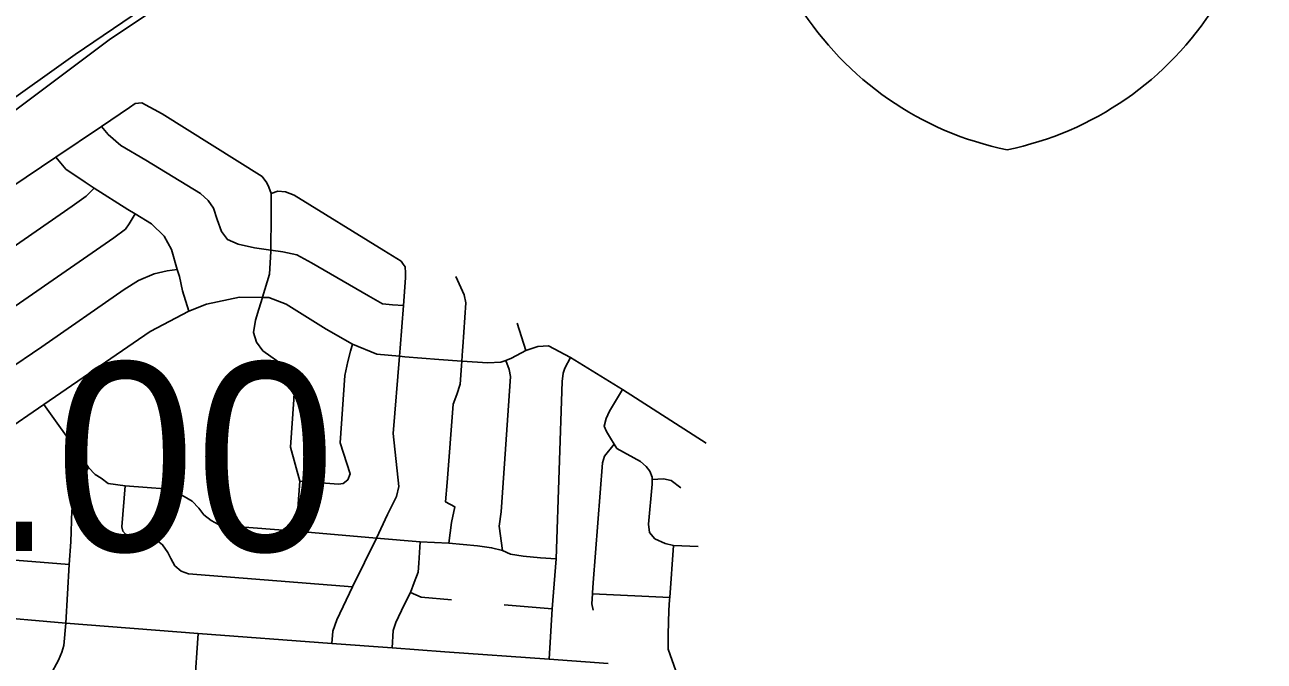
# Model space of a CAD drawing. Extents: x 1659811 to 1934326, y 644115 to 934867.
# Drawn here: x 1867662 to 1874893, y 699875 to 703587 of the extents above; entities that cross this region are included whole.
import ezdxf

# ---------------------------------------------------------------- set-up
doc = ezdxf.new("R2010")
doc.units = 0
for name, color, linetype in [('Default', 7, 'Continuous'), ('GM_X_City_Street', 7, 'Continuous'), ('GM_X_Interchange_Ramps', 7, 'Continuous'), ('GM_X_Interstate_Route', 7, 'Continuous'), ('GM_X_Interstate_Shield', 7, 'Continuous')]:
    doc.layers.add(name, color=color, linetype=linetype)

msp = doc.modelspace()

# ---------------------------------------------------------------- linework, layer by layer
at = {"layer": 'GM_X_City_Street'}
for points in [[(1866920.9, 702082), (1866931.7, 702121.8), (1866954.7, 702177.5), (1866987.6, 702224.9), (1867101.7, 702304.2), (1867586.8, 702641.6), (1867843.1, 702814.5), (1868109.7, 702994.5), (1868272.8, 703104.6), (1868307.2, 703127.9), (1868345.2, 703131.1), (1868463.7, 703068.6), (1869047.1, 702702), (1869074.3, 702665.4), (1869085.8, 702639), (1869099.1, 702602.7)], [(1868109.7, 702994.5), (1868149.8, 702946.8), (1868222.4, 702883.1), (1868368.4, 702798), (1868687.9, 702603.1), (1868732.9, 702562.1), (1868764, 702517.4), (1868784.6, 702450.8), (1868809.2, 702382.2), (1868844.2, 702335.3), (1868907.5, 702308), (1869002.9, 702286), (1869098.3, 702272.5), (1869168, 702262.6), (1869249.5, 702244.9), (1869334.5, 702199.1), (1869667.9, 702005.9), (1869748.8, 701960.2), (1869806.6, 701953), (1869870.9, 701949.5)], [(1867843.1, 702814.5), (1867902.3, 702745.4), (1868014.5, 702668.9), (1868067.6, 702634.8), (1868262.8, 702509.5), (1868305.9, 702483.6), (1868400.9, 702426.5), (1868475.3, 702354.9), (1868517.6, 702275.9), (1868552.3, 702159.3), (1868564.3, 702118.6), (1868582.6, 702036), (1868618.9, 701917.5)], [(1867268.7, 702108.9), (1867294.6, 702104.4), (1867446, 702189.5), (1867939.8, 702528.2), (1868020.9, 702586.6), (1868067.6, 702634.8)], [(1869245.5, 700633.2), (1869266.3, 700924.8), (1869213, 701123.4), (1869232.6, 701401.5), (1869236.3, 701483.6), (1869225.3, 701536), (1869176.6, 701595.1), (1869050.7, 701685.8), (1869013.8, 701736.7), (1868997, 701793.1), (1869008.4, 701865), (1869027.6, 701928.8), (1869048.4, 701996.5), (1869049, 701998.5), (1869089.6, 702131.9), (1869098.2, 702264), (1869098.3, 702272.5), (1869100.5, 702474.4), (1869100.3, 702566.6), (1869099.1, 702602.7)], [(1869099.1, 702602.7), (1869139.2, 702615.9), (1869183.1, 702613), (1869234.6, 702593.9), (1869757.1, 702270.6), (1869857.6, 702208.5), (1869869.2, 702190.2), (1869880.9, 702175.9)], [(1867144.7, 701697.3), (1867250.8, 701714.5), (1867351.7, 701770.5), (1868181.7, 702344.9), (1868250.6, 702395.5), (1868271.1, 702425.2), (1868305.9, 702483.6)], [(1867095.2, 701419.4), (1867224.5, 701396.4), (1867278.4, 701399.3), (1867336.8, 701420.2), (1867761.7, 701708.1), (1868241.5, 702043), (1868326.3, 702095.4), (1868417, 702133.6), (1868493.2, 702152.1), (1868552.3, 702159.3)], [(1869453, 699977.8), (1869459, 700049.8), (1869482.5, 700116.7), (1869574.5, 700308.5), (1869715.1, 700593.3), (1869777.6, 700730.4), (1869830.5, 700835.4), (1869845.3, 700893.6), (1869811.5, 701203.4), (1869847.6, 701653.9), (1869851.4, 701701.5), (1869870.9, 701949.5), (1869883.6, 702111.7), (1869884.2, 702139.8), (1869880.9, 702175.9)], [(1870216.7, 701686.7), (1870218.2, 701708.5), (1870236, 701966.3), (1870224.9, 702012.6), (1870177.2, 702119.8)], [(1867531.3, 701206), (1867774.2, 701372.2), (1868394.2, 701797.4), (1868618.9, 701917.5), (1868722.8, 701957), (1868915.3, 701999.2), (1869048.4, 701996.5), (1869086.8, 701995.7), (1869187.9, 701957.6), (1869420.5, 701812.5), (1869573.9, 701724.6), (1869717, 701666.2), (1869847.6, 701653.9), (1869880.3, 701650.9), (1870077.6, 701634.8), (1870212.5, 701625.4), (1870362.7, 701615), (1870438.6, 701619.4), (1870467.9, 701629.7), (1870500.9, 701642.9)], [(1870584.7, 701687.7), (1870535, 701845.9)], [(1869546.7, 700932.7), (1869559.7, 700967.4), (1869503, 701149.5), (1869528.8, 701541.8), (1869546.4, 701623.6), (1869561.6, 701683.4), (1869573.9, 701724.6)], [(1870137, 700562.9), (1870152.6, 700684.4), (1870170.8, 700776.4), (1870116.8, 700804.4), (1870127.1, 700918.4), (1870162.2, 701374.6), (1870183.3, 701430.3), (1870202.5, 701492), (1870210.6, 701598), (1870212.5, 701625.4), (1870216.7, 701686.7)], [(1870500.9, 701642.9), (1870502.2, 701643.4), (1870584.7, 701687.7), (1870656, 701711.2), (1870717.9, 701714), (1870846.2, 701646.9), (1871149.1, 701460.4), (1871636.7, 701146.1)], [(1870448.6, 700520.3), (1870429.4, 700663.7), (1870441, 700745.6), (1870477.7, 701282), (1870496.8, 701536.1), (1870487.6, 701576.4), (1870467.9, 701629.7)], [(1870722, 699887.5), (1870739.4, 700181.8), (1870762.9, 700472.6), (1870797.6, 701505.9), (1870802.6, 701555.9), (1870813.1, 701583.7), (1870846.2, 701646.9)], [(1871447.1, 700550.8), (1871397.4, 700561.9), (1871338.1, 700589.1), (1871306.9, 700625.8), (1871301.8, 700674), (1871322.5, 700908), (1871321.7, 700934.4), (1871321.3, 700948.1), (1871308.1, 700984.5), (1871286.7, 701011), (1871253.3, 701039.7), (1871117.1, 701116.6), (1871101.3, 701140.7), (1871078.4, 701175.5), (1871055.2, 701214.1), (1871041.9, 701246.4), (1871054.8, 701290.2), (1871073.6, 701333.9), (1871149.1, 701460.4)], [(1867774.2, 701372.2), (1867982.6, 701078.3), (1868035, 701005.1), (1868072.1, 700964.3), (1868107.6, 700943.5), (1868149.2, 700911), (1868247.2, 700898.8), (1868375.7, 700889.2), (1868479, 700879.7), (1868555.4, 700857.1), (1868637.9, 700808.5), (1868678.6, 700767.3), (1868707.3, 700729.5), (1868749, 700695.7), (1868792.4, 700672.3), (1868867.9, 700662.7), (1869245.5, 700633.2), (1869715.1, 700593.3), (1869969.5, 700572.4), (1870137, 700562.9), (1870302.8, 700548.1), (1870385.2, 700536.8), (1870448.6, 700520.3), (1870496.4, 700499.5), (1870570.1, 700487.3), (1870671.7, 700478.7), (1870762.9, 700472.6)], [(1870974.4, 700272.1), (1870974.5, 700273.3), (1870977.6, 700331.9), (1871031.6, 701032.2), (1871044.4, 701072), (1871101.3, 701140.7)], [(1867688.8, 699074.5), (1867705.4, 699404.7), (1867763.7, 699580.2), (1867768.9, 699655.8), (1867777.4, 699709.9), (1867810.6, 699792), (1867859.2, 699882.3), (1867877.6, 699928.2), (1867889.6, 699966.5), (1867901.7, 700097.6), (1867920.8, 700439.6), (1867930.4, 700571.5), (1867936.2, 700754.6), (1867949.6, 700830.5), (1867977.1, 700904.1), (1867993.7, 700937.8), (1868035, 701005.1)], [(1868249.8, 700616.7), (1868235.1, 700634), (1868228.1, 700658.3), (1868247.2, 700898.8)], [(1869266.3, 700924.8), (1869492, 700907.5), (1869518.9, 700912.7), (1869546.7, 700932.7)], [(1871321.7, 700934.4), (1871389, 700938.8), (1871432.7, 700929.8), (1871489.8, 700886.6)], [(1866688.8, 700762), (1866704.1, 700731.7), (1866929.5, 700611.5), (1867028.5, 700540.3), (1867074.5, 700521.2), (1867143.1, 700501.2), (1867920.8, 700439.6)], [(1868249.8, 700616.7), (1868284.6, 700601.1), (1868407, 700588.9), (1868446.9, 700569.8), (1868466, 700554.2), (1868497.2, 700509.9), (1868513.7, 700473.5), (1868537.2, 700431.8), (1868574.5, 700399.7), (1868617.9, 700384), (1869574.5, 700308.5)], [(1869805.4, 699953.5), (1869812.3, 700054.2), (1869827.1, 700100.2), (1869874.8, 700203.5), (1869913, 700276.4), (1869934.7, 700333.7), (1869956.4, 700394.5), (1869961.6, 700447.4), (1869969.5, 700572.4)], [(1871424, 700234.2), (1871424.1, 700235.7), (1871424.9, 700246.5), (1871447.1, 700550.8)], [(1871447.1, 700550.8), (1871590.6, 700543.9)], [(1869913, 700276.4), (1869974.7, 700248.6), (1870150.9, 700233)], [(1870978.4, 700173.6), (1870971.2, 700209.8), (1870974.2, 700268), (1870974.4, 700272.1)], [(1870974.2, 700268), (1871424.9, 700246.5)], [(1866314.5, 700227.8), (1866953, 700178.3), (1867411.3, 700140.1), (1867901.7, 700097.6), (1868674.3, 700036.8), (1869453, 699977.8), (1869805.4, 699953.5), (1870112.7, 699930.9), (1870722, 699887.5), (1871064.9, 699862.3)], [(1870459, 700203.5), (1870739.4, 700181.8)], [(1871459.9, 699818.9), (1871415, 699946.3), (1871414.7, 700030.5), (1871419.5, 700172.6), (1871424, 700234.2)], [(1868571.9, 698806.1), (1868565.1, 698876.3), (1868570.3, 698944.5), (1868592.9, 699236.3), (1868605.5, 699398.4), (1868652.6, 699725.2), (1868674.3, 700036.8)]]:
    msp.add_lwpolyline(points, dxfattribs=at)
at = {"layer": 'GM_X_Interchange_Ramps'}
msp.add_lwpolyline([(1871700.6, 711017.6), (1871197.7, 707920), (1871090.5, 707339.3), (1871008.9, 706973.8), (1870900.2, 706635.9), (1870850.2, 706490.9), (1870722, 706191.7), (1870488.2, 705778), (1870290.5, 705469.2), (1870025.9, 705121.8), (1869790, 704841.6), (1869756.4, 704801.7), (1869577.5, 704621.2), (1869475.6, 704518.3), (1869103.1, 704218.1), (1869021.2, 704153), (1868881.1, 704041.6), (1868876.8, 704038.3), (1868344.2, 703676.2), (1867956.7, 703412.8), (1867030.3, 702753.8)], dxfattribs=at)
at = {"layer": 'GM_X_Interstate_Route'}
for points in [[(1868672.7, 703846.2), (1868672.7, 703846.2), (1868154.5, 703499), (1868062, 703429.9)], [(1868062, 703429.9), (1867359.7, 702905.3), (1867074.6, 702693.2)]]:
    msp.add_lwpolyline(points, dxfattribs=at)
at = {"layer": 'GM_X_Interstate_Shield'}
for centre, start, end in [((1873767.6, 704695), 165.80665, 258.46304), ((1873017.6, 704695), 281.53696, 14.19335)]:
    msp.add_arc(centre, 1875, start, end, dxfattribs=at)

# ---------------------------------------------------------------- texts
at = {"layer": 'Default'}
msp.add_text('44.00', height=1100, dxfattribs=at).set_placement((1865794.3, 700517.7))

doc.saveas('drawing.dxf')
